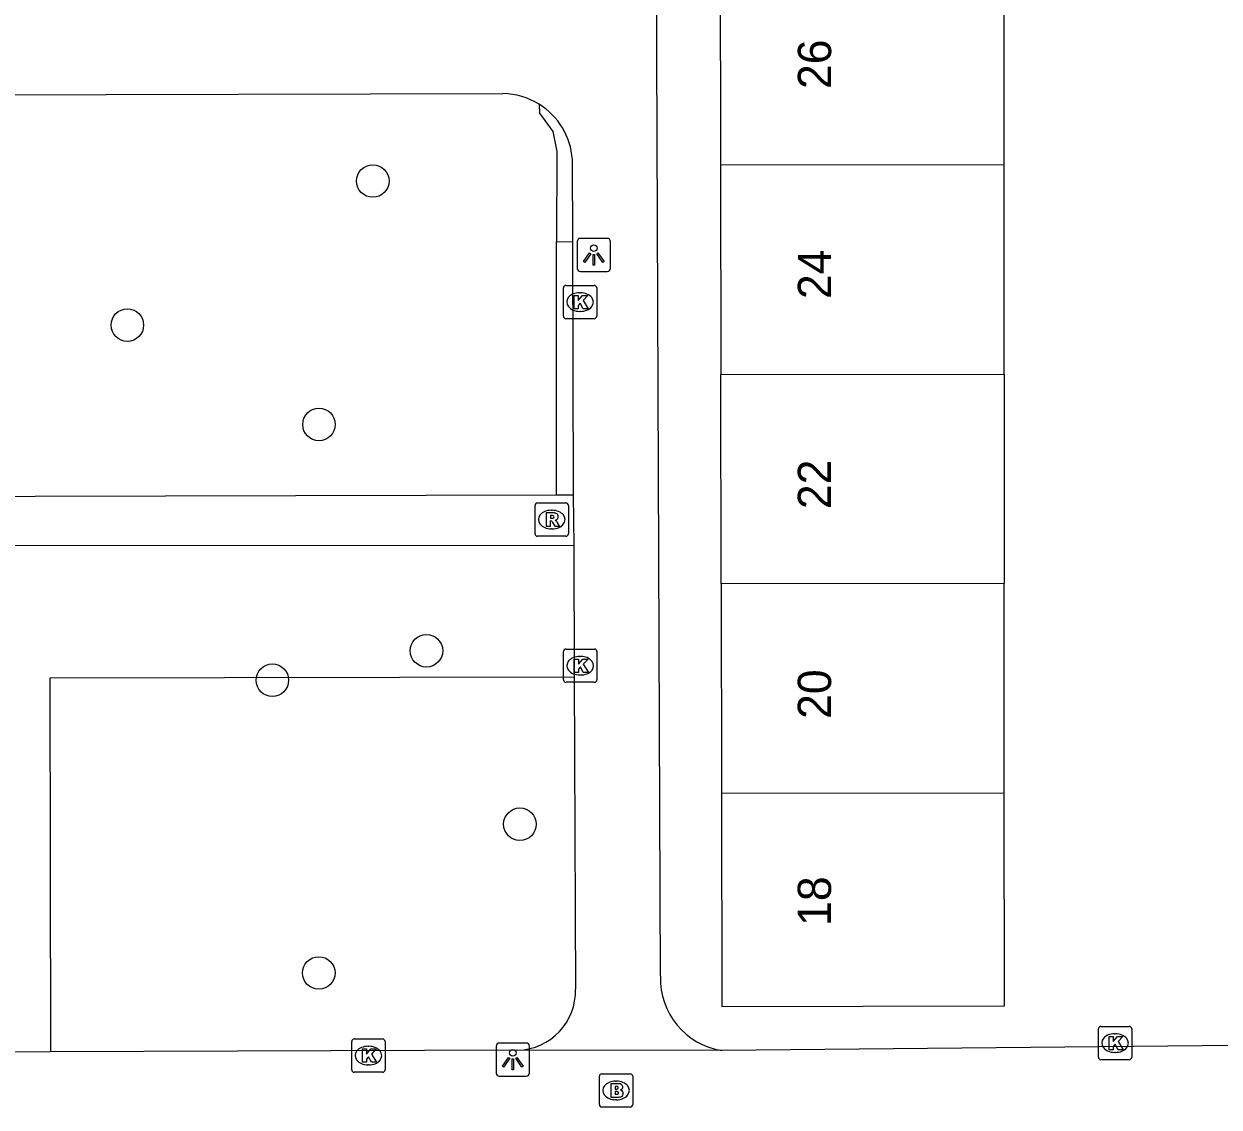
# Model space of a CAD drawing. Extents: x 160732 to 162105, y 387428 to 388479.
# Drawn here: x 161487.49 to 161523.39, y 388136.48 to 388169.03 of the extents above; entities that cross this region are included whole.
import ezdxf

# ---------------------------------------------------------------- set-up
doc = ezdxf.new("R2010")
doc.units = 0
for name, color, linetype in [('IMGEO_Boom', 7, 'Continuous'), ('IMGEO_Brandkraan', 7, 'Continuous'), ('IMGEO_Groenvoorziening', 7, 'Continuous'), ('IMGEO_Haag', 7, 'Continuous'), ('IMGEO_Kolk', 7, 'Continuous'), ('IMGEO_Lichtpunt', 7, 'Continuous'), ('IMGEO_Pand', 7, 'Continuous'), ('IMGEO_Pand_nummerreeks', 7, 'Continuous'), ('IMGEO_Rioolput', 7, 'Continuous'), ('IMGEO_Voetpad_open', 7, 'Continuous')]:
    doc.layers.add(name, color=color, linetype=linetype)

msp = doc.modelspace()

# ---------------------------------------------------------------- linework, layer by layer
at = {"layer": 'IMGEO_Boom'}
for centre in [(161497.973, 388164.309), (161490.602, 388159.981), (161496.357, 388156.994), (161499.586, 388150.195), (161494.957, 388149.311), (161502.392, 388144.984), (161496.352, 388140.515)]:
    msp.add_circle(centre, 0.489, dxfattribs=at)
at = {"layer": 'IMGEO_Brandkraan'}
for p, q in [((161504.779, 388136.559), (161504.779, 388137.411)), ((161504.854, 388137.485), (161505.706, 388137.485)), ((161505.78, 388137.411), (161505.78, 388136.559)), ((161505.267, 388137.265), (161505.292, 388137.265)), ((161505.29, 388136.705), (161505.265, 388136.705)), ((161505.706, 388136.485), (161504.854, 388136.485))]:
    msp.add_line(p, q, dxfattribs=at)
for points in [[(161504.779, 388136.559), (161504.779, 388137.411)], [(161504.854, 388137.485), (161505.706, 388137.485)], [(161505.78, 388137.411), (161505.78, 388136.559)], [(161505.127, 388137.185), (161505.127, 388136.785), (161505.34, 388136.785)], [(161505.358, 388137.185), (161505.127, 388137.185)], [(161505.306, 388137.104), (161505.252, 388137.104), (161505.252, 388137.028)], [(161505.252, 388137.028), (161505.305, 388137.028)], [(161505.314, 388136.952), (161505.252, 388136.952), (161505.252, 388136.871)], [(161505.252, 388136.871), (161505.314, 388136.871)], [(161505.706, 388136.485), (161504.854, 388136.485)]]:
    msp.add_lwpolyline(points, dxfattribs=at)
for centre, radius, start, end in [((161504.856, 388137.409), 0.0765, 91.552, 178.448), ((161504.856, 388137.409), 0.0765, 91.552, 178.448), ((161505.704, 388137.409), 0.0765, 1.552, 88.448), ((161505.704, 388137.409), 0.0765, 1.552, 88.448), ((161505.307, 388137.066), 0.0379, 267.8285, 90.9355), ((161505.315, 388136.911), 0.0404, 269.8759, 90.5077), ((161505.362, 388137.04), 0.145, 59.4692, 91.5367), ((161505.387, 388137.087), 0.0922, 285.5137, 58.1501), ((161505.392, 388136.895), 0.105, 301.3115, 78.989), ((161504.856, 388136.561), 0.0765, 181.552, 268.448), ((161504.856, 388136.561), 0.0765, 181.552, 268.448), ((161505.346, 388137.036), 0.251, 268.6676, 293.5347), ((161505.704, 388136.561), 0.0765, 271.552, 358.448), ((161505.704, 388136.561), 0.0765, 271.552, 358.448)]:
    msp.add_arc(centre, radius, start, end, dxfattribs=at)
for centre, major_axis, ratio, start_param, end_param in [((161505.266, 388136.985), (-0.387, 0.002), 0.722429, 4.712389, 7.853982), ((161505.291, 388136.985), (-0.39, 0.002), 0.717154, 1.570796, 4.712389)]:
    msp.add_ellipse(centre, major_axis=major_axis, ratio=ratio, start_param=start_param, end_param=end_param, dxfattribs=at)
at = {"layer": 'IMGEO_Groenvoorziening'}
msp.add_lwpolyline([(161504.024, 388149.403), (161488.27, 388149.37), (161488.295, 388138.147)], dxfattribs=at)
at = {"layer": 'IMGEO_Haag'}
for points in [[(161502.968, 388166.616), (161502.985, 388166.346), (161503.377, 388165.8), (161503.504, 388165.199), (161503.494, 388162.493)], [(161503.494, 388154.882), (161503.494, 388162.493)], [(161503.494, 388162.493), (161503.971, 388162.482)]]:
    msp.add_lwpolyline(points, dxfattribs=at)
at = {"layer": 'IMGEO_Kolk'}
for p, q in [((161503.697, 388160.247), (161503.697, 388161.099)), ((161503.772, 388161.173), (161504.624, 388161.173)), ((161504.698, 388161.099), (161504.698, 388160.247)), ((161504.185, 388160.953), (161504.21, 388160.953)), ((161504.208, 388160.393), (161504.183, 388160.393)), ((161504.624, 388160.173), (161503.772, 388160.173)), ((161503.778, 388150.247), (161504.63, 388150.247)), ((161503.703, 388149.321), (161503.703, 388150.173)), ((161504.191, 388150.027), (161504.216, 388150.027)), ((161504.704, 388150.173), (161504.704, 388149.321)), ((161504.63, 388149.247), (161503.778, 388149.247)), ((161504.214, 388149.467), (161504.189, 388149.467)), ((161519.766, 388137.983), (161519.766, 388138.835)), ((161519.841, 388138.909), (161520.693, 388138.909)), ((161520.767, 388138.835), (161520.767, 388137.983)), ((161497.34, 388137.605), (161497.34, 388138.457)), ((161497.415, 388138.531), (161498.267, 388138.531)), ((161498.341, 388138.457), (161498.341, 388137.605)), ((161520.254, 388138.689), (161520.279, 388138.689)), ((161497.828, 388138.311), (161497.853, 388138.311)), ((161520.277, 388138.129), (161520.252, 388138.129)), ((161497.851, 388137.751), (161497.826, 388137.751)), ((161520.693, 388137.909), (161519.841, 388137.909)), ((161498.267, 388137.531), (161497.415, 388137.531))]:
    msp.add_line(p, q, dxfattribs=at)
for points in [[(161503.697, 388160.247), (161503.697, 388161.099)], [(161503.772, 388161.173), (161504.624, 388161.173)], [(161504.698, 388161.099), (161504.698, 388160.247)], [(161504.018, 388160.873), (161504.141, 388160.873), (161504.141, 388160.722), (161504.271, 388160.873), (161504.435, 388160.873), (161504.289, 388160.722), (161504.442, 388160.473), (161504.29, 388160.473), (161504.205, 388160.637), (161504.141, 388160.57), (161504.141, 388160.473), (161504.018, 388160.473), (161504.018, 388160.873)], [(161504.624, 388160.173), (161503.772, 388160.173)], [(161503.778, 388150.247), (161504.63, 388150.247)], [(161503.703, 388149.321), (161503.703, 388150.173)], [(161504.024, 388149.947), (161504.147, 388149.947), (161504.147, 388149.796), (161504.277, 388149.947), (161504.441, 388149.947), (161504.295, 388149.796), (161504.448, 388149.547), (161504.296, 388149.547), (161504.211, 388149.711), (161504.147, 388149.644), (161504.147, 388149.547), (161504.024, 388149.547), (161504.024, 388149.947)], [(161504.704, 388150.173), (161504.704, 388149.321)], [(161504.63, 388149.247), (161503.778, 388149.247)], [(161519.766, 388137.983), (161519.766, 388138.835)], [(161519.841, 388138.909), (161520.693, 388138.909)], [(161520.767, 388138.835), (161520.767, 388137.983)], [(161497.34, 388137.605), (161497.34, 388138.457)], [(161497.415, 388138.531), (161498.267, 388138.531)], [(161498.341, 388138.457), (161498.341, 388137.605)], [(161520.087, 388138.609), (161520.21, 388138.609), (161520.21, 388138.458), (161520.34, 388138.609), (161520.504, 388138.609), (161520.358, 388138.458), (161520.511, 388138.209), (161520.359, 388138.209), (161520.274, 388138.373), (161520.21, 388138.306), (161520.21, 388138.209), (161520.087, 388138.209), (161520.087, 388138.609)], [(161497.661, 388138.231), (161497.784, 388138.231), (161497.784, 388138.08), (161497.914, 388138.231), (161498.078, 388138.231), (161497.932, 388138.08), (161498.085, 388137.831), (161497.933, 388137.831), (161497.848, 388137.995), (161497.784, 388137.928), (161497.784, 388137.831), (161497.661, 388137.831), (161497.661, 388138.231)], [(161520.693, 388137.909), (161519.841, 388137.909)], [(161498.267, 388137.531), (161497.415, 388137.531)]]:
    msp.add_lwpolyline(points, dxfattribs=at)
for centre, start, end in [((161503.774, 388161.097), 91.552, 178.448), ((161503.774, 388161.097), 91.552, 178.448), ((161504.622, 388161.097), 1.552, 88.448), ((161504.622, 388161.097), 1.552, 88.448), ((161503.774, 388160.249), 181.552, 268.448), ((161503.774, 388160.249), 181.552, 268.448), ((161504.622, 388160.249), 271.552, 358.448), ((161504.622, 388160.249), 271.552, 358.448), ((161503.78, 388150.171), 91.552, 178.448), ((161503.78, 388150.171), 91.552, 178.448), ((161504.628, 388150.171), 1.552, 88.448), ((161504.628, 388150.171), 1.552, 88.448), ((161503.78, 388149.323), 181.552, 268.448), ((161503.78, 388149.323), 181.552, 268.448), ((161504.628, 388149.323), 271.552, 358.448), ((161504.628, 388149.323), 271.552, 358.448), ((161519.843, 388138.833), 91.552, 178.448), ((161519.843, 388138.833), 91.552, 178.448), ((161520.691, 388138.833), 1.552, 88.448), ((161520.691, 388138.833), 1.552, 88.448), ((161497.417, 388138.455), 91.552, 178.448), ((161497.417, 388138.455), 91.552, 178.448), ((161498.265, 388138.455), 1.552, 88.448), ((161498.265, 388138.455), 1.552, 88.448), ((161519.843, 388137.985), 181.552, 268.448), ((161519.843, 388137.985), 181.552, 268.448), ((161520.691, 388137.985), 271.552, 358.448), ((161520.691, 388137.985), 271.552, 358.448), ((161497.417, 388137.607), 181.552, 268.448), ((161497.417, 388137.607), 181.552, 268.448), ((161498.265, 388137.607), 271.552, 358.448), ((161498.265, 388137.607), 271.552, 358.448)]:
    msp.add_arc(centre, 0.0765, start, end, dxfattribs=at)
for centre, major_axis, ratio, start_param, end_param in [((161504.184, 388160.673), (-0.387, 0.002), 0.722429, 4.712389, 7.853982), ((161504.209, 388160.673), (-0.39, 0.002), 0.717154, 1.570796, 4.712389), ((161504.19, 388149.747), (-0.387, 0.002), 0.722429, 4.712389, 7.853982), ((161504.215, 388149.747), (-0.39, 0.002), 0.717154, 1.570796, 4.712389), ((161520.253, 388138.409), (-0.387, 0.002), 0.722429, 4.712389, 7.853982), ((161520.278, 388138.409), (-0.39, 0.002), 0.717154, 1.570796, 4.712389), ((161497.827, 388138.031), (-0.387, 0.002), 0.722429, 4.712389, 7.853982), ((161497.852, 388138.031), (-0.39, 0.002), 0.717154, 1.570796, 4.712389)]:
    msp.add_ellipse(centre, major_axis=major_axis, ratio=ratio, start_param=start_param, end_param=end_param, dxfattribs=at)
at = {"layer": 'IMGEO_Lichtpunt'}
for p, q in [((161504.113, 388162.49), (161504.113, 388161.683)), ((161504.113, 388162.49), (161504.113, 388161.683)), ((161505.015, 388162.585), (161504.207, 388162.585)), ((161505.015, 388162.585), (161504.207, 388162.585)), ((161505.109, 388161.683), (161505.109, 388162.49)), ((161505.109, 388161.683), (161505.109, 388162.49)), ((161504.207, 388161.589), (161505.015, 388161.589)), ((161504.207, 388161.589), (161505.015, 388161.589)), ((161502.581, 388138.41), (161501.773, 388138.41)), ((161502.581, 388138.41), (161501.773, 388138.41)), ((161501.679, 388138.315), (161501.679, 388137.508)), ((161501.679, 388138.315), (161501.679, 388137.508)), ((161502.675, 388137.508), (161502.675, 388138.315)), ((161502.675, 388137.508), (161502.675, 388138.315)), ((161501.773, 388137.414), (161502.581, 388137.414)), ((161501.773, 388137.414), (161502.581, 388137.414))]:
    msp.add_line(p, q, dxfattribs=at)
for points in [[(161504.487, 388162.154), (161504.526, 388162.126), (161504.338, 388161.864), (161504.3, 388161.891), (161504.487, 388162.154)], [(161504.589, 388162.106), (161504.636, 388162.106), (161504.636, 388161.784), (161504.589, 388161.784), (161504.589, 388162.106)], [(161504.699, 388162.126), (161504.737, 388162.153), (161504.924, 388161.891), (161504.885, 388161.863), (161504.699, 388162.126)], [(161502.053, 388137.979), (161502.092, 388137.951), (161501.904, 388137.689), (161501.866, 388137.716), (161502.053, 388137.979)], [(161502.155, 388137.931), (161502.202, 388137.931), (161502.202, 388137.609), (161502.155, 388137.609), (161502.155, 388137.931)], [(161502.265, 388137.951), (161502.303, 388137.978), (161502.49, 388137.716), (161502.451, 388137.688), (161502.265, 388137.951)]]:
    msp.add_lwpolyline(points, dxfattribs=at)
for centre in [(161504.612, 388162.288), (161502.178, 388138.113)]:
    msp.add_circle(centre, 0.0994, dxfattribs=at)
for centre, start, end in [((161504.207, 388162.49), 90, 180), ((161504.207, 388162.49), 90, 180), ((161505.015, 388162.49), 0, 90), ((161505.015, 388162.49), 0, 90), ((161504.207, 388161.683), 180, 270), ((161504.207, 388161.683), 180, 270), ((161505.015, 388161.683), 270, 0), ((161505.015, 388161.683), 270, 360), ((161501.773, 388138.315), 90, 180), ((161501.773, 388138.315), 90, 180), ((161502.581, 388138.315), 0, 90), ((161502.581, 388138.315), 0, 90), ((161501.773, 388137.508), 180, 270), ((161501.773, 388137.508), 180, 270), ((161502.581, 388137.508), 270, 0), ((161502.581, 388137.508), 270, 360)]:
    msp.add_arc(centre, 0.0946, start, end, dxfattribs=at)
at = {"layer": 'IMGEO_Pand'}
for points in [[(161508.408, 388171.07), (161508.417, 388164.781)], [(161516.937, 388164.794), (161516.935, 388171.082)], [(161516.937, 388164.794), (161508.417, 388164.781)], [(161508.417, 388164.781), (161508.427, 388158.493)], [(161516.938, 388158.506), (161516.937, 388164.794)], [(161508.427, 388158.493), (161516.938, 388158.506)], [(161508.436, 388152.205), (161508.427, 388158.493)], [(161516.938, 388158.506), (161516.94, 388152.218)], [(161516.94, 388152.218), (161508.436, 388152.205)], [(161508.436, 388152.205), (161508.445, 388145.917)], [(161516.941, 388145.93), (161516.94, 388152.218)], [(161508.445, 388145.917), (161508.455, 388139.507), (161516.943, 388139.529), (161516.941, 388145.93)], [(161508.445, 388145.917), (161516.941, 388145.93)]]:
    msp.add_lwpolyline(points, dxfattribs=at)
at = {"layer": 'IMGEO_Rioolput'}
for p, q in [((161502.846, 388153.711), (161502.846, 388154.563)), ((161502.921, 388154.637), (161503.773, 388154.637)), ((161503.847, 388154.563), (161503.847, 388153.711)), ((161503.334, 388154.417), (161503.359, 388154.417)), ((161503.357, 388153.857), (161503.332, 388153.857)), ((161503.773, 388153.637), (161502.921, 388153.637))]:
    msp.add_line(p, q, dxfattribs=at)
for points in [[(161502.846, 388153.711), (161502.846, 388154.563)], [(161502.921, 388154.637), (161503.773, 388154.637)], [(161503.847, 388154.563), (161503.847, 388153.711)], [(161503.435, 388154.335), (161503.183, 388154.337), (161503.183, 388153.937)], [(161503.361, 388154.256), (161503.307, 388154.256), (161503.307, 388154.175)], [(161503.307, 388154.175), (161503.359, 388154.175)], [(161503.183, 388153.937), (161503.307, 388153.937), (161503.307, 388154.099), (161503.318, 388154.099)], [(161503.365, 388154.07), (161503.436, 388153.937), (161503.576, 388153.937), (161503.511, 388154.063)], [(161503.773, 388153.637), (161502.921, 388153.637)]]:
    msp.add_lwpolyline(points, dxfattribs=at)
for centre, radius, start, end in [((161502.923, 388154.561), 0.0765, 91.552, 178.448), ((161502.923, 388154.561), 0.0765, 91.552, 178.448), ((161503.771, 388154.561), 0.0765, 1.552, 88.448), ((161503.771, 388154.561), 0.0765, 1.552, 88.448), ((161503.343, 388154.364), 0.19, 274.7715, 282.9687), ((161503.367, 388154.16), 0.0964, 77.0061, 93.1865), ((161503.381, 388154.217), 0.0378, 276.6634, 79.6772), ((161503.434, 388154.225), 0.109, 350.3612, 89.416), ((161503.432, 388154.225), 0.112, 277.5842, 350.9817), ((161503.317, 388154.046), 0.0533, 26.0293, 88.6989), ((161503.416, 388154.01), 0.108, 29.5134, 73.7905), ((161502.923, 388153.713), 0.0765, 181.552, 268.448), ((161502.923, 388153.713), 0.0765, 181.552, 268.448), ((161503.771, 388153.713), 0.0765, 271.552, 358.448), ((161503.771, 388153.713), 0.0765, 271.552, 358.448)]:
    msp.add_arc(centre, radius, start, end, dxfattribs=at)
for centre, major_axis, ratio, start_param, end_param in [((161503.333, 388154.137), (-0.387, 0.002), 0.722429, 4.712389, 7.853982), ((161503.358, 388154.137), (-0.39, 0.002), 0.717154, 1.570796, 4.712389)]:
    msp.add_ellipse(centre, major_axis=major_axis, ratio=ratio, start_param=start_param, end_param=end_param, dxfattribs=at)
at = {"layer": 'IMGEO_Voetpad_open'}
for points in [[(161506.61, 388140.417), (161506.496, 388170.672)], [(161466.116, 388166.851), (161501.881, 388166.939)], [(161503.966, 388164.958), (161503.971, 388162.482)], [(161503.971, 388162.482), (161503.988, 388154.883)], [(161464.347, 388154.783), (161503.494, 388154.882)], [(161503.494, 388154.882), (161503.988, 388154.883)], [(161503.988, 388154.883), (161504.007, 388153.358)], [(161504.007, 388153.358), (161484.224, 388153.347)], [(161504.007, 388153.358), (161504.024, 388149.403)], [(161504.024, 388149.403), (161504.063, 388140.029)], [(161528.031, 388138.372), (161508.46, 388138.186)], [(161488.295, 388138.147), (161484.319, 388138.134)], [(161502.331, 388138.193), (161488.295, 388138.147)], [(161508.46, 388138.186), (161502.331, 388138.193)]]:
    msp.add_lwpolyline(points, dxfattribs=at)
for centre, radius, start, end in [((161501.838, 388164.802), 2.137, 58.0667, 88.8348), ((161501.841, 388164.808), 2.131, 4.0358, 58.0542), ((161508.795, 388140.346), 2.186, 178.1442, 261.1885), ((161502.277, 388139.979), 1.786, 271.7213, 1.6179)]:
    msp.add_arc(centre, radius, start, end, dxfattribs=at)

# ---------------------------------------------------------------- texts
at = {"layer": 'IMGEO_Pand_nummerreeks'}
for s, p in [('26', (161511.74, 388167.073)), ('24', (161511.739, 388160.763)), ('22', (161511.738, 388154.451)), ('20', (161511.737, 388148.148)), ('18', (161511.736, 388141.929))]:
    msp.add_text(s, height=1, rotation=89.9894, dxfattribs=at).set_placement(p)

doc.saveas('drawing.dxf')
